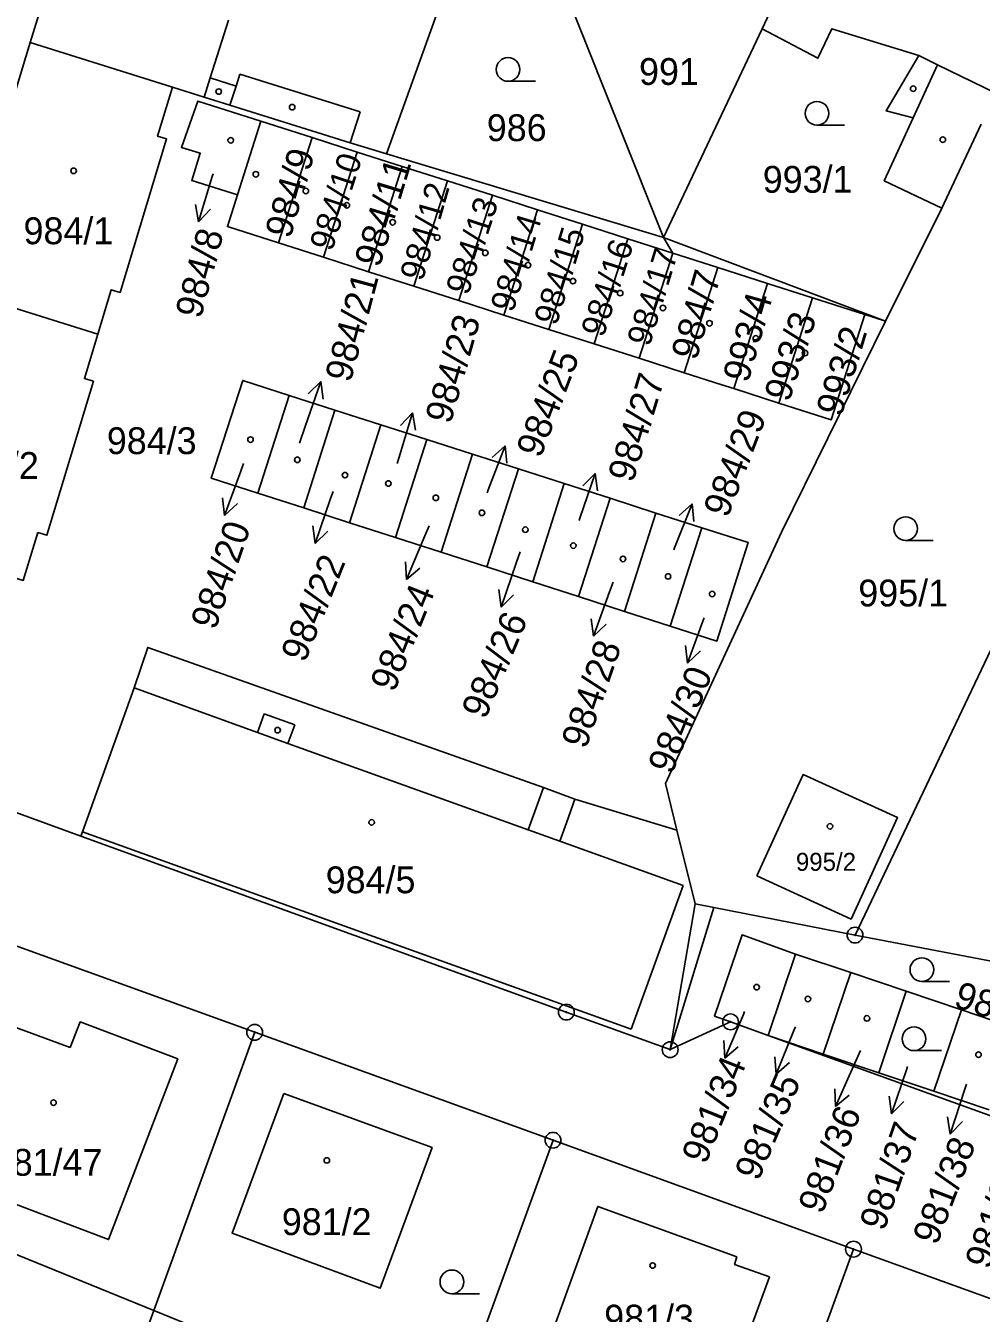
# Model space of a CAD drawing. Extents: x -733394 to -722299, y -1082822 to -1075049.
# Drawn here: x -727804.6 to -727744, y -1079382.7 to -1079301.1 of the extents above; entities that cross this region are included whole.
import ezdxf

# ---------------------------------------------------------------- set-up
doc = ezdxf.new("R2010")
doc.units = 0
for name, color, linetype in [('Hranice parcel', 7, 'Continuous'), ('Parcelní čísla', 7, 'Continuous'), ('Pop  PČ popisy', 7, 'Continuous'), ('Vnitřní kresba', 7, 'Continuous'), ('Značky bodu BP', 7, 'Continuous'), ('Značky budov', 7, 'Continuous'), ('Značky kultur', 7, 'Continuous')]:
    doc.layers.add(name, color=color, linetype=linetype)

msp = doc.modelspace()

# ---------------------------------------------------------------- linework, layer by layer
at = {"layer": 'Hranice parcel'}
for p, q in [((-727757.91, -1079301.29), (-727757.27, -1079299.94)), ((-727764.17, -1079314.5), (-727769.79, -1079300.44)), ((-727764.17, -1079314.5), (-727757.91, -1079301.29)), ((-727804.29, -1079302.16), (-727809.07, -1079317.79)), ((-727795.28, -1079304.98), (-727804.29, -1079302.16)), ((-727791.16, -1079311.81), (-727789.67, -1079307.14)), ((-727789.67, -1079307.14), (-727786.43, -1079308.18)), ((-727746.51, -1079312.64), (-727744.02, -1079307.33)), ((-727788.56, -1079314.85), (-727786.43, -1079308.18)), ((-727786.43, -1079308.18), (-727783.57, -1079309.09)), ((-727785.7, -1079315.76), (-727783.57, -1079309.09)), ((-727783.57, -1079309.09), (-727780.72, -1079310.01)), ((-727764.17, -1079314.5), (-727781.72, -1079309.2)), ((-727782.85, -1079316.68), (-727780.72, -1079310.01)), ((-727780.72, -1079310.01), (-727777.86, -1079310.92)), ((-727779.99, -1079317.59), (-727777.86, -1079310.92)), ((-727777.86, -1079310.92), (-727775, -1079311.83)), ((-727777.13, -1079318.5), (-727775, -1079311.83)), ((-727775, -1079311.83), (-727772.15, -1079312.75)), ((-727774.28, -1079319.42), (-727772.15, -1079312.75)), ((-727772.15, -1079312.75), (-727769.29, -1079313.66)), ((-727750.09, -1079319.81), (-727746.51, -1079312.64)), ((-727771.42, -1079320.33), (-727769.29, -1079313.66)), ((-727769.29, -1079313.66), (-727766.43, -1079314.58)), ((-727768.56, -1079321.25), (-727766.43, -1079314.58)), ((-727766.43, -1079314.58), (-727763.57, -1079315.49)), ((-727763.57, -1079315.49), (-727764.17, -1079314.5)), ((-727785.7, -1079315.76), (-727788.56, -1079314.85)), ((-727782.85, -1079316.68), (-727785.7, -1079315.76)), ((-727763.57, -1079315.49), (-727765.7, -1079322.16)), ((-727760.72, -1079316.41), (-727763.57, -1079315.49)), ((-727731.5, -1079315.58), (-727752.02, -1079358.7)), ((-727779.99, -1079317.59), (-727782.85, -1079316.68)), ((-727762.85, -1079323.08), (-727760.72, -1079316.41)), ((-727760.72, -1079316.41), (-727757.57, -1079317.41)), ((-727809.07, -1079317.79), (-727800.01, -1079320.63)), ((-727777.13, -1079318.5), (-727779.99, -1079317.59)), ((-727757.57, -1079317.41), (-727759.7, -1079324.08)), ((-727757.57, -1079317.41), (-727754.72, -1079318.33)), ((-727774.28, -1079319.42), (-727777.13, -1079318.5)), ((-727754.72, -1079318.33), (-727756.85, -1079325)), ((-727754.72, -1079318.33), (-727751.4, -1079319.39)), ((-727771.42, -1079320.33), (-727774.28, -1079319.42)), ((-727750.09, -1079319.81), (-727751.4, -1079319.39)), ((-727768.56, -1079321.25), (-727771.42, -1079320.33)), ((-727765.7, -1079322.16), (-727768.56, -1079321.25)), ((-727762.85, -1079323.08), (-727765.7, -1079322.16)), ((-727756.85, -1079325), (-727759.7, -1079324.08)), ((-727789.86, -1079330.71), (-727787.88, -1079324.51)), ((-727787.88, -1079324.51), (-727784.98, -1079325.44)), ((-727786.96, -1079331.64), (-727784.98, -1079325.44)), ((-727784.98, -1079325.44), (-727782.07, -1079326.37)), ((-727784.06, -1079332.58), (-727782.07, -1079326.37)), ((-727782.07, -1079326.37), (-727779.17, -1079327.3)), ((-727781.15, -1079333.51), (-727779.17, -1079327.3)), ((-727779.17, -1079327.3), (-727776.26, -1079328.23)), ((-727778.25, -1079334.45), (-727776.26, -1079328.23)), ((-727776.26, -1079328.23), (-727773.36, -1079329.17)), ((-727775.35, -1079335.38), (-727773.36, -1079329.17)), ((-727773.36, -1079329.17), (-727770.45, -1079330.1)), ((-727772.44, -1079336.32), (-727770.45, -1079330.1)), ((-727770.45, -1079330.1), (-727767.55, -1079331.03)), ((-727786.96, -1079331.64), (-727789.86, -1079330.71)), ((-727784.06, -1079332.58), (-727786.96, -1079331.64)), ((-727769.54, -1079337.25), (-727767.55, -1079331.03)), ((-727767.55, -1079331.03), (-727764.64, -1079331.96)), ((-727781.15, -1079333.51), (-727784.06, -1079332.58)), ((-727766.64, -1079338.19), (-727764.64, -1079331.96)), ((-727764.64, -1079331.96), (-727761.74, -1079332.89)), ((-727763.74, -1079339.12), (-727761.74, -1079332.89)), ((-727778.25, -1079334.45), (-727781.15, -1079333.51)), ((-727775.35, -1079335.38), (-727778.25, -1079334.45)), ((-727772.44, -1079336.32), (-727775.35, -1079335.38)), ((-727769.54, -1079337.25), (-727772.44, -1079336.32)), ((-727766.64, -1079338.19), (-727769.54, -1079337.25)), ((-727763.74, -1079339.12), (-727766.64, -1079338.19)), ((-727760.96, -1079356.96), (-727763.74, -1079365.96)), ((-727752.02, -1079358.7), (-727760.96, -1079356.96)), ((-727736.79, -1079361.61), (-727752.02, -1079358.7)), ((-727757.53, -1079365.06), (-727755.79, -1079359.9)), ((-727752.29, -1079361.08), (-727755.79, -1079359.9)), ((-727754.03, -1079366.24), (-727752.29, -1079361.08)), ((-727748.79, -1079362.26), (-727752.29, -1079361.08)), ((-727750.52, -1079367.42), (-727748.79, -1079362.26)), ((-727745.28, -1079363.44), (-727748.79, -1079362.26)), ((-727747.02, -1079368.6), (-727745.28, -1079363.44)), ((-727741.78, -1079364.62), (-727745.28, -1079363.44)), ((-727759.91, -1079364.2), (-727763.74, -1079365.96)), ((-727757.53, -1079365.06), (-727759.91, -1079364.2)), ((-727796.47, -1079382.49), (-727790.07, -1079364.86)), ((-727790.07, -1079364.86), (-727771.16, -1079371.7)), ((-727754.03, -1079366.24), (-727757.53, -1079365.06)), ((-727750.52, -1079367.42), (-727754.03, -1079366.24)), ((-727747.02, -1079368.6), (-727750.52, -1079367.42)), ((-727743.52, -1079369.77), (-727747.02, -1079368.6)), ((-727779.7, -1079395.19), (-727771.16, -1079371.7)), ((-727771.16, -1079371.7), (-727752.12, -1079378.6)), ((-727752.12, -1079378.6), (-727757.96, -1079394.57)), ((-727752.12, -1079378.6), (-727733.38, -1079385.38))]:
    msp.add_line(p, q, dxfattribs=at)
for points in [[(-727800.76, -1079290.61), (-727801.91, -1079294.36), (-727802, -1079294.33), (-727803.19, -1079298.21), (-727803.09, -1079298.24), (-727804.29, -1079302.16)], [(-727781.72, -1079309.2), (-727778.42, -1079300.04), (-727777.58, -1079297.7)], [(-727757.91, -1079301.29), (-727754.37, -1079303.15), (-727753.5, -1079301.28), (-727747.98, -1079302.97), (-727750.05, -1079306.48), (-727748.34, -1079306.92), (-727750.17, -1079310.91), (-727746.51, -1079312.64)], [(-727800.01, -1079320.63), (-727799.16, -1079317.82), (-727798.59, -1079317.99), (-727795.65, -1079308.26), (-727796.22, -1079308.09), (-727795.28, -1079304.98)], [(-727781.72, -1079309.2), (-727784.01, -1079308.51), (-727791.64, -1079306.12), (-727793.28, -1079305.61), (-727795.28, -1079304.98)], [(-727791.16, -1079311.81), (-727794.06, -1079310.89), (-727793.52, -1079309.17), (-727794.71, -1079308.8), (-727793.68, -1079305.86), (-727789.67, -1079307.14)], [(-727788.56, -1079314.85), (-727791.8, -1079313.81), (-727791.16, -1079311.81)], [(-727751.4, -1079319.39), (-727753.53, -1079326.06), (-727756.85, -1079325)], [(-727763.31, -1079352.06), (-727764.04, -1079349.1), (-727756.69, -1079333.18), (-727750.09, -1079319.81)], [(-727813.84, -1079333.42), (-727804.74, -1079336.23), (-727803.81, -1079333.2), (-727803.24, -1079333.37), (-727800.29, -1079323.61), (-727800.86, -1079323.44), (-727800.01, -1079320.63)], [(-727789.86, -1079330.71), (-727792.82, -1079329.76), (-727790.83, -1079323.56), (-727787.88, -1079324.51)], [(-727759.7, -1079324.08), (-727760.46, -1079323.84), (-727762.85, -1079323.08)], [(-727761.74, -1079332.89), (-727758.79, -1079333.83), (-727760.78, -1079340.07), (-727763.74, -1079339.12)], [(-727801.09, -1079352.43), (-727800.99, -1079352.16), (-727797.7, -1079343.04), (-727796.84, -1079340.48), (-727771.77, -1079349.36), (-727769.77, -1079350.08), (-727763.31, -1079352.06)], [(-727801.09, -1079352.43), (-727808.56, -1079349.72), (-727815.18, -1079347.32), (-727817.18, -1079344.01)], [(-727758.25, -1079354.95), (-727752.27, -1079357.69), (-727749.32, -1079351.26), (-727755.3, -1079348.52), (-727758.25, -1079354.95)], [(-727760.96, -1079356.96), (-727762.15, -1079356.73), (-727763.31, -1079352.06)], [(-727763.74, -1079365.96), (-727770.32, -1079363.58), (-727801.09, -1079352.43)], [(-727790.07, -1079364.86), (-727810.82, -1079357.35), (-727815.83, -1079357.14), (-727820.25, -1079359.33), (-727823.14, -1079363.51)], [(-727755.79, -1079359.9), (-727759.18, -1079358.69), (-727760.92, -1079363.83), (-727759.91, -1079364.2)], [(-727808.03, -1079363.53), (-727801.77, -1079365.82), (-727801.13, -1079364.2), (-727794.95, -1079366.55), (-727799.33, -1079377.99), (-727805.22, -1079375.74), (-727805.9, -1079377.52), (-727812.32, -1079375.06), (-727811.65, -1079373.29), (-727808.03, -1079363.53)], [(-727757.53, -1079365.06), (-727733.59, -1079373.7), (-727731.79, -1079377.54), (-727726.97, -1079379.29)], [(-727788.23, -1079368.73), (-727791.5, -1079377.59), (-727782.11, -1079381.08), (-727778.83, -1079372.16), (-727788.23, -1079368.73)], [(-727796.47, -1079382.49), (-727817.02, -1079374.12), (-727825.52, -1079371.37)], [(-727757.45, -1079380.36), (-727759.66, -1079379.57), (-727759.52, -1079379.08), (-727768.33, -1079375.89), (-727771.43, -1079384.47), (-727762.62, -1079387.66), (-727762.23, -1079386.58), (-727760.02, -1079387.38), (-727757.45, -1079380.36)], [(-727800.01, -1079392.71), (-727798.41, -1079387.83), (-727796.47, -1079382.49)], [(-727786.59, -1079397.69), (-727784.03, -1079387.55), (-727796.47, -1079382.49)]]:
    msp.add_lwpolyline(points, dxfattribs=at)
at = {"layer": 'Pop  PČ popisy'}
for p, q in [((-727792.71, -1079310.47), (-727792.76, -1079310.65)), ((-727792.76, -1079310.65), (-727793.637, -1079313.52)), ((-727793.637, -1079313.52), (-727793.823, -1079312.416)), ((-727793.637, -1079313.52), (-727792.866, -1079312.709)), ((-727786.86, -1079326.47), (-727785.883, -1079323.633)), ((-727785.883, -1079323.633), (-727786.682, -1079324.416)), ((-727785.883, -1079323.633), (-727785.736, -1079324.742)), ((-727780.94, -1079328.48), (-727780.063, -1079325.61)), ((-727780.063, -1079325.61), (-727780.834, -1079326.421)), ((-727780.063, -1079325.61), (-727779.877, -1079326.714)), ((-727787.23, -1079327.53), (-727786.86, -1079326.47)), ((-727775.27, -1079330.5), (-727774.195, -1079327.698)), ((-727774.195, -1079327.698), (-727775.021, -1079328.454)), ((-727774.195, -1079327.698), (-727774.086, -1079328.813)), ((-727781.05, -1079328.82), (-727780.94, -1079328.48)), ((-727790.95, -1079329.3), (-727791.976, -1079332.12)), ((-727790.78, -1079328.83), (-727790.95, -1079329.3)), ((-727769.46, -1079332.29), (-727768.483, -1079329.453)), ((-727768.483, -1079329.453), (-727769.282, -1079330.236)), ((-727768.483, -1079329.453), (-727768.336, -1079330.562)), ((-727785.1, -1079330.6), (-727785.26, -1079331.05)), ((-727775.34, -1079330.68), (-727775.27, -1079330.5)), ((-727791.976, -1079332.12), (-727792.104, -1079331.008)), ((-727791.976, -1079332.12), (-727791.163, -1079331.35)), ((-727785.26, -1079331.05), (-727786.237, -1079333.887)), ((-727763.46, -1079334.16), (-727762.336, -1079331.378)), ((-727762.336, -1079331.378), (-727763.175, -1079332.118)), ((-727762.336, -1079331.378), (-727762.247, -1079332.494)), ((-727769.51, -1079332.43), (-727769.46, -1079332.29)), ((-727786.237, -1079333.887), (-727786.384, -1079332.778)), ((-727786.237, -1079333.887), (-727785.438, -1079333.104)), ((-727779.28, -1079333.41), (-727780.453, -1079336.172)), ((-727779.01, -1079332.78), (-727779.28, -1079333.41)), ((-727763.51, -1079334.3), (-727763.46, -1079334.16)), ((-727780.453, -1079336.172), (-727780.522, -1079335.055)), ((-727773.24, -1079334.41), (-727773.48, -1079335.08)), ((-727780.453, -1079336.172), (-727779.6, -1079335.446)), ((-727773.48, -1079335.08), (-727774.457, -1079337.917)), ((-727767.36, -1079336.34), (-727767.58, -1079336.95)), ((-727774.457, -1079337.917), (-727774.604, -1079336.808)), ((-727774.457, -1079337.917), (-727773.658, -1079337.134)), ((-727767.58, -1079336.95), (-727768.606, -1079339.77)), ((-727768.606, -1079339.77), (-727768.734, -1079338.658)), ((-727768.606, -1079339.77), (-727767.793, -1079339)), ((-727761.61, -1079338.65), (-727762.636, -1079341.47)), ((-727761.59, -1079338.61), (-727761.61, -1079338.65)), ((-727762.636, -1079341.47), (-727762.764, -1079340.358)), ((-727762.636, -1079341.47), (-727761.823, -1079340.7)), ((-727759.02, -1079363.54), (-727759.1, -1079363.74)), ((-727759.1, -1079363.74), (-727760.273, -1079366.502)), ((-727755.89, -1079364.74), (-727757.014, -1079367.522)), ((-727755.8, -1079364.52), (-727755.89, -1079364.74)), ((-727760.273, -1079366.502), (-727760.342, -1079365.385)), ((-727760.273, -1079366.502), (-727759.42, -1079365.776)), ((-727751.68, -1079366.01), (-727752.04, -1079366.82)), ((-727757.014, -1079367.522), (-727757.103, -1079366.406)), ((-727757.014, -1079367.522), (-727756.175, -1079366.782)), ((-727752.04, -1079366.82), (-727753.261, -1079369.562)), ((-727748.74, -1079367.18), (-727749.717, -1079370.017)), ((-727748.69, -1079367.02), (-727748.74, -1079367.18)), ((-727753.261, -1079369.562), (-727753.311, -1079368.443)), ((-727745.06, -1079368.46), (-727745.987, -1079371.314)), ((-727744.96, -1079368.15), (-727745.06, -1079368.46)), ((-727753.261, -1079369.562), (-727752.396, -1079368.85)), ((-727749.717, -1079370.017), (-727749.864, -1079368.908)), ((-727749.717, -1079370.017), (-727748.918, -1079369.234)), ((-727745.987, -1079371.314), (-727746.154, -1079370.207)), ((-727745.987, -1079371.314), (-727745.202, -1079370.516))]:
    msp.add_line(p, q, dxfattribs=at)
at = {"layer": 'Vnitřní kresba'}
for p, q in [((-727792.89, -1079304.38), (-727791.73, -1079300.73)), ((-727747.98, -1079302.97), (-727746.79, -1079303.56)), ((-727746.79, -1079303.56), (-727748.34, -1079306.92)), ((-727746.79, -1079303.56), (-727743.09, -1079305.36)), ((-727792.89, -1079304.38), (-727793.28, -1079305.61)), ((-727791.25, -1079304.91), (-727792.89, -1079304.38)), ((-727791.25, -1079304.91), (-727791.02, -1079304.15)), ((-727791.02, -1079304.15), (-727783.39, -1079306.54)), ((-727791.25, -1079304.91), (-727791.64, -1079306.12)), ((-727783.39, -1079306.54), (-727784.01, -1079308.51)), ((-727764.17, -1079314.5), (-727750.09, -1079319.81)), ((-727797.7, -1079343.04), (-727789.89, -1079345.86)), ((-727789.89, -1079345.86), (-727789.46, -1079344.69)), ((-727789.46, -1079344.69), (-727787.53, -1079345.38)), ((-727787.53, -1079345.38), (-727787.96, -1079346.56)), ((-727789.89, -1079345.86), (-727787.96, -1079346.56)), ((-727787.96, -1079346.56), (-727772.73, -1079352.04)), ((-727771.77, -1079349.36), (-727772.31, -1079350.87)), ((-727769.77, -1079350.08), (-727770.31, -1079351.58)), ((-727772.31, -1079350.87), (-727772.73, -1079352.04)), ((-727800.99, -1079352.16), (-727766.2, -1079364.67)), ((-727772.73, -1079352.04), (-727770.74, -1079352.76)), ((-727770.31, -1079351.58), (-727770.74, -1079352.76)), ((-727770.74, -1079352.76), (-727762.92, -1079355.57)), ((-727766.2, -1079364.67), (-727762.92, -1079355.57)), ((-727762.15, -1079356.73), (-727763.74, -1079365.96))]:
    msp.add_line(p, q, dxfattribs=at)
at = {"layer": 'Značky bodu BP'}
for centre, radius in [((-727752.02, -1079358.7), 0.5), ((-727752.02, -1079358.7), 0.0303), ((-727770.32, -1079363.58), 0.5), ((-727770.32, -1079363.58), 0.0303), ((-727790.07, -1079364.86), 0.5), ((-727759.91, -1079364.2), 0.5), ((-727759.91, -1079364.2), 0.0303), ((-727790.07, -1079364.86), 0.0303), ((-727763.74, -1079365.96), 0.5), ((-727763.74, -1079365.96), 0.0303), ((-727771.16, -1079371.7), 0.5), ((-727771.16, -1079371.7), 0.0303), ((-727752.12, -1079378.6), 0.5), ((-727752.12, -1079378.6), 0.0303)]:
    msp.add_circle(centre, radius, dxfattribs=at)
at = {"layer": 'Značky budov'}
for centre in [(-727792.347, -1079305.259), (-727748.337, -1079305.079), (-727787.697, -1079306.249), (-727746.457, -1079308.309), (-727791.587, -1079308.349), (-727801.547, -1079310.279), (-727789.997, -1079310.499), (-727786.827, -1079311.559), (-727784.227, -1079312.469), (-727781.327, -1079313.539), (-727778.507, -1079314.509), (-727775.457, -1079315.479), (-727772.747, -1079316.259), (-727769.897, -1079317.269), (-727766.907, -1079318.029), (-727764.197, -1079318.969), (-727761.247, -1079319.939), (-727758.307, -1079320.899), (-727755.187, -1079321.829), (-727790.337, -1079327.309), (-727787.367, -1079328.589), (-727784.347, -1079329.559), (-727781.597, -1079330.089), (-727778.587, -1079330.999), (-727775.667, -1079331.949), (-727772.917, -1079333.019), (-727769.877, -1079334.029), (-727766.727, -1079334.869), (-727763.867, -1079335.979), (-727761.077, -1079337.089), (-727788.617, -1079345.719), (-727782.657, -1079351.559), (-727753.607, -1079351.809), (-727758.257, -1079361.999), (-727755.007, -1079362.749), (-727751.267, -1079363.979), (-727744.197, -1079366.279), (-727802.817, -1079369.319), (-727785.497, -1079372.979), (-727764.847, -1079379.639)]:
    msp.add_circle(centre, 0.175, dxfattribs=at)
at = {"layer": 'Značky kultur'}
for p, q in [((-727774.013, -1079304.61), (-727772.263, -1079304.61)), ((-727754.433, -1079307.39), (-727752.683, -1079307.39)), ((-727748.813, -1079333.7), (-727747.063, -1079333.7)), ((-727747.783, -1079361.64), (-727746.033, -1079361.64)), ((-727748.283, -1079366.02), (-727746.533, -1079366.02)), ((-727777.573, -1079381.42), (-727775.823, -1079381.42))]:
    msp.add_line(p, q, dxfattribs=at)
for centre in [(-727774.013, -1079303.86), (-727754.433, -1079306.64), (-727748.813, -1079332.95), (-727747.783, -1079360.89), (-727748.283, -1079365.27), (-727777.573, -1079380.67)]:
    msp.add_circle(centre, 0.75, dxfattribs=at)

# ---------------------------------------------------------------- texts
at = {"layer": 'Parcelní čísla'}
for s, height, p in [('991', 1.7, (-727765.71, -1079304.84)), ('986', 1.7, (-727775.36, -1079308.4)), ('993/1', 1.7, (-727757.87, -1079311.67)), ('984/1', 1.7, (-727804.72, -1079314.93)), ('984/3', 1.7, (-727799.44, -1079328.23)), ('984/2', 1.7, (-727809.44, -1079329.8)), ('995/1', 1.7, (-727751.813, -1079337.88)), ('995/2', 1.139, (-727755.768, -1079354.629)), ('984/5', 1.7, (-727785.57, -1079356.05)), ('981/47', 1.7, (-727806.67, -1079373.95)), ('981/2', 1.7, (-727788.35, -1079377.71)), ('981/3', 1.7, (-727767.92, -1079383.82))]:
    msp.add_text(s, height=height, dxfattribs=at).set_placement(p)
for s, height, rotation, p in [('984/9', 1.7, 74, (-727787.812, -1079314.634)), ('984/10', 1.53, 72, (-727785.172, -1079315.436)), ('984/11', 1.7, 73, (-727782.157, -1079316.468)), ('984/12', 1.53, 74, (-727779.424, -1079317.33)), ('984/13', 1.53, 72, (-727776.542, -1079318.226)), ('984/14', 1.53, 73, (-727773.698, -1079319.313)), ('984/8', 1.7, 75, (-727793.488, -1079319.711)), ('984/15', 1.53, 73, (-727770.938, -1079320.143)), ('984/16', 1.53, 72, (-727767.972, -1079320.896)), ('984/17', 1.53, 73, (-727765.048, -1079321.473)), ('984/21', 1.7, 75, (-727783.998, -1079323.749)), ('984/7', 1.7, 74, (-727762.072, -1079322.354)), ('993/4', 1.7, 74, (-727758.802, -1079323.774)), ('984/23', 1.7, 74, (-727777.662, -1079326.384)), ('993/3', 1.7, 72, (-727756.201, -1079324.992)), ('993/2', 1.7, 73, (-727752.897, -1079325.918)), ('984/25', 1.7, 69, (-727771.956, -1079328.544)), ('984/27', 1.7, 73, (-727766.097, -1079330.098)), ('984/29', 1.7, 69, (-727760.096, -1079332.334)), ('984/20', 1.7, 71, (-727792.563, -1079339.433)), ('984/22', 1.7, 68, (-727786.889, -1079341.501)), ('984/24', 1.7, 68, (-727781.229, -1079343.381)), ('984/26', 1.7, 67, (-727775.455, -1079345.102)), ('984/28', 1.7, 71, (-727769.073, -1079346.973)), ('984/30', 1.7, 68, (-727763.629, -1079348.581)), ('981/45', 1.7, 342, (-727745.842, -1079363.218)), ('981/34', 1.7, 68, (-727761.489, -1079373.291)), ('981/35', 1.7, 67, (-727758.145, -1079374.352)), ('981/36', 1.7, 69, (-727754.094, -1079376.447)), ('981/37', 1.7, 71, (-727750.173, -1079377.513)), ('981/38', 1.7, 69, (-727746.834, -1079378.417)), ('981/39', 1.7, 71, (-727743.492, -1079379.942))]:
    msp.add_text(s, height=height, rotation=rotation, dxfattribs=at).set_placement(p)

doc.saveas('drawing.dxf')
